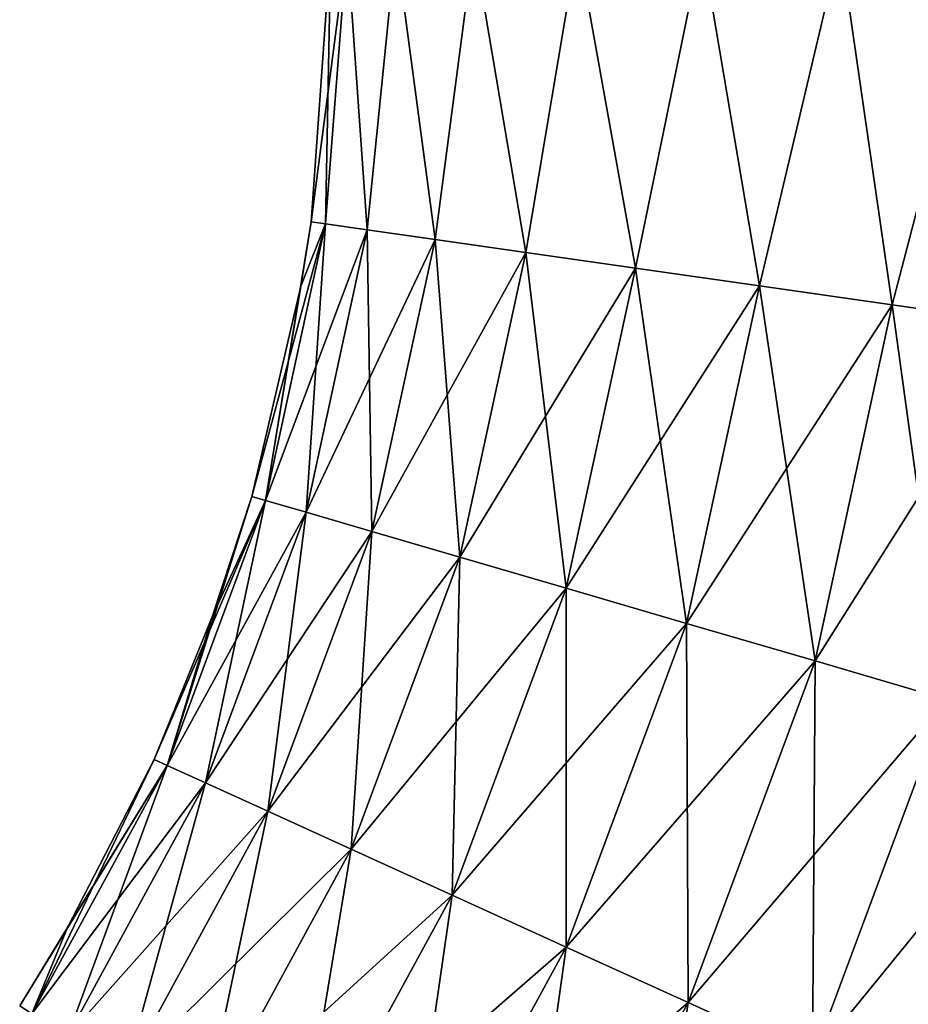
# Model space of a CAD drawing. Header units: inches. Extents: x -4.64 to 4.64, y -1.42 to 0.49.
# Tile 526 of 608: x 4.35 to 4.43, y -1.1 to -1.01. Entities that reach past the tile are written whole.
import ezdxf

# ---------------------------------------------------------------- set-up
doc = ezdxf.new("R2010")
doc.units = ezdxf.units.IN
doc.header["$LTSCALE"] = 65.185185
doc.header["$MEASUREMENT"] = 0
for name, color, linetype in [('334', 7, 'CONTINUOUS'), ('335', 7, 'CONTINUOUS'), ('56', 7, 'CONTINUOUS'), ('57', 7, 'CONTINUOUS')]:
    doc.layers.add(name, color=color, linetype=linetype)

msp = doc.modelspace()

# ---------------------------------------------------------------- linework, layer by layer
at = {"layer": '334', "color": 7, "linetype": 'CONTINUOUS', "true_color": 0xa2afbf}
for points in [[(4.377892, -1.032146, -8.250477), (4.376616, -1.031965, -8.23821), (4.379864, -1.007, -8.251339), (4.377892, -1.032146, -8.250477)], [(4.379864, -1.007, -8.251339), (4.376616, -1.031965, -8.23821), (4.378385, -1.007, -8.23821), (4.379864, -1.007, -8.251339)], [(4.381665, -1.032684, -8.262207), (4.377892, -1.032146, -8.250477), (4.379864, -1.007, -8.251339), (4.381665, -1.032684, -8.262207)], [(4.384228, -1.007, -8.263809), (4.381665, -1.032684, -8.262207), (4.379864, -1.007, -8.251339), (4.384228, -1.007, -8.263809)], [(4.387771, -1.033554, -8.272889), (4.381665, -1.032684, -8.262207), (4.384228, -1.007, -8.263809), (4.387771, -1.033554, -8.272889)], [(4.391257, -1.007, -8.274996), (4.387771, -1.033554, -8.272889), (4.384228, -1.007, -8.263809), (4.391257, -1.007, -8.274996)], [(4.395942, -1.034718, -8.282056), (4.387771, -1.033554, -8.272889), (4.391257, -1.007, -8.274996), (4.395942, -1.034718, -8.282056)], [(4.400599, -1.007, -8.284338), (4.395942, -1.034718, -8.282056), (4.391257, -1.007, -8.274996), (4.400599, -1.007, -8.284338)], [(4.405821, -1.036125, -8.289305), (4.395942, -1.034718, -8.282056), (4.400599, -1.007, -8.284338), (4.405821, -1.036125, -8.289305)], [(4.411786, -1.007, -8.291367), (4.405821, -1.036125, -8.289305), (4.400599, -1.007, -8.284338), (4.411786, -1.007, -8.291367)], [(4.416976, -1.037715, -8.294322), (4.405821, -1.036125, -8.289305), (4.411786, -1.007, -8.291367), (4.416976, -1.037715, -8.294322)], [(4.424256, -1.007, -8.295731), (4.416976, -1.037715, -8.294322), (4.411786, -1.007, -8.291367), (4.424256, -1.007, -8.295731)], [(4.42892, -1.039416, -8.296887), (4.416976, -1.037715, -8.294322), (4.424256, -1.007, -8.295731), (4.42892, -1.039416, -8.296887)], [(4.437385, -1.007, -8.29721), (4.42892, -1.039416, -8.296887), (4.424256, -1.007, -8.295731), (4.437385, -1.007, -8.29721)], [(4.441131, -1.041156, -8.296887), (4.42892, -1.039416, -8.296887), (4.437385, -1.007, -8.29721), (4.441131, -1.041156, -8.296887)], [(4.376616, -1.031965, -8.23821), (4.377892, -1.032146, -8.250477), (4.375696, -1.037736, -8.23821), (4.376616, -1.031965, -8.23821)], [(4.37251, -1.057034, -8.250477), (4.371272, -1.056673, -8.23821), (4.377892, -1.032146, -8.250477), (4.37251, -1.057034, -8.250477)], [(4.377892, -1.032146, -8.250477), (4.371272, -1.056673, -8.23821), (4.375696, -1.037736, -8.23821), (4.377892, -1.032146, -8.250477)], [(4.381665, -1.032684, -8.262207), (4.37251, -1.057034, -8.250477), (4.377892, -1.032146, -8.250477), (4.381665, -1.032684, -8.262207)], [(4.376168, -1.058104, -8.262207), (4.37251, -1.057034, -8.250477), (4.381665, -1.032684, -8.262207), (4.376168, -1.058104, -8.262207)], [(4.387771, -1.033554, -8.272889), (4.376168, -1.058104, -8.262207), (4.381665, -1.032684, -8.262207), (4.387771, -1.033554, -8.272889)], [(4.382087, -1.059835, -8.272889), (4.376168, -1.058104, -8.262207), (4.387771, -1.033554, -8.272889), (4.382087, -1.059835, -8.272889)], [(4.395942, -1.034718, -8.282056), (4.382087, -1.059835, -8.272889), (4.387771, -1.033554, -8.272889), (4.395942, -1.034718, -8.282056)], [(4.390009, -1.062151, -8.282056), (4.382087, -1.059835, -8.272889), (4.395942, -1.034718, -8.282056), (4.390009, -1.062151, -8.282056)], [(4.405821, -1.036125, -8.289305), (4.390009, -1.062151, -8.282056), (4.395942, -1.034718, -8.282056), (4.405821, -1.036125, -8.289305)], [(4.399587, -1.064951, -8.289305), (4.390009, -1.062151, -8.282056), (4.405821, -1.036125, -8.289305), (4.399587, -1.064951, -8.289305)], [(4.416976, -1.037715, -8.294322), (4.399587, -1.064951, -8.289305), (4.405821, -1.036125, -8.289305), (4.416976, -1.037715, -8.294322)], [(4.410402, -1.068114, -8.294322), (4.399587, -1.064951, -8.289305), (4.416976, -1.037715, -8.294322), (4.410402, -1.068114, -8.294322)], [(4.42892, -1.039416, -8.296887), (4.410402, -1.068114, -8.294322), (4.416976, -1.037715, -8.294322), (4.42892, -1.039416, -8.296887)], [(4.421982, -1.071499, -8.296887), (4.410402, -1.068114, -8.294322), (4.42892, -1.039416, -8.296887), (4.421982, -1.071499, -8.296887)], [(4.441131, -1.041156, -8.296887), (4.421982, -1.071499, -8.296887), (4.42892, -1.039416, -8.296887), (4.441131, -1.041156, -8.296887)], [(4.43382, -1.074961, -8.296887), (4.421982, -1.071499, -8.296887), (4.441131, -1.041156, -8.296887), (4.43382, -1.074961, -8.296887)], [(4.371272, -1.056673, -8.23821), (4.37251, -1.057034, -8.250477), (4.367711, -1.067538, -8.23821), (4.371272, -1.056673, -8.23821)], [(4.363637, -1.080902, -8.250477), (4.362463, -1.080367, -8.23821), (4.37251, -1.057034, -8.250477), (4.363637, -1.080902, -8.250477)], [(4.37251, -1.057034, -8.250477), (4.362463, -1.080367, -8.23821), (4.367711, -1.067538, -8.23821), (4.37251, -1.057034, -8.250477)], [(4.376168, -1.058104, -8.262207), (4.363637, -1.080902, -8.250477), (4.37251, -1.057034, -8.250477), (4.376168, -1.058104, -8.262207)], [(4.367105, -1.082482, -8.262207), (4.363637, -1.080902, -8.250477), (4.376168, -1.058104, -8.262207), (4.367105, -1.082482, -8.262207)], [(4.382087, -1.059835, -8.272889), (4.367105, -1.082482, -8.262207), (4.376168, -1.058104, -8.262207), (4.382087, -1.059835, -8.272889)], [(4.372718, -1.085038, -8.272889), (4.367105, -1.082482, -8.262207), (4.382087, -1.059835, -8.272889), (4.372718, -1.085038, -8.272889)], [(4.390009, -1.062151, -8.282056), (4.372718, -1.085038, -8.272889), (4.382087, -1.059835, -8.272889), (4.390009, -1.062151, -8.282056)], [(4.380229, -1.088459, -8.282056), (4.372718, -1.085038, -8.272889), (4.390009, -1.062151, -8.282056), (4.380229, -1.088459, -8.282056)], [(4.399587, -1.064951, -8.289305), (4.380229, -1.088459, -8.282056), (4.390009, -1.062151, -8.282056), (4.399587, -1.064951, -8.289305)], [(4.38931, -1.092595, -8.289305), (4.380229, -1.088459, -8.282056), (4.399587, -1.064951, -8.289305), (4.38931, -1.092595, -8.289305)], [(4.410402, -1.068114, -8.294322), (4.38931, -1.092595, -8.289305), (4.399587, -1.064951, -8.289305), (4.410402, -1.068114, -8.294322)], [(4.399564, -1.097266, -8.294322), (4.38931, -1.092595, -8.289305), (4.410402, -1.068114, -8.294322), (4.399564, -1.097266, -8.294322)], [(4.421982, -1.071499, -8.296887), (4.399564, -1.097266, -8.294322), (4.410402, -1.068114, -8.294322), (4.421982, -1.071499, -8.296887)], [(4.410544, -1.102267, -8.296887), (4.399564, -1.097266, -8.294322), (4.421982, -1.071499, -8.296887), (4.410544, -1.102267, -8.296887)], [(4.43382, -1.074961, -8.296887), (4.410544, -1.102267, -8.296887), (4.421982, -1.071499, -8.296887), (4.43382, -1.074961, -8.296887)], [(4.421768, -1.10738, -8.296887), (4.410544, -1.102267, -8.296887), (4.43382, -1.074961, -8.296887), (4.421768, -1.10738, -8.296887)], [(4.4454, -1.078347, -8.294322), (4.421768, -1.10738, -8.296887), (4.43382, -1.074961, -8.296887), (4.4454, -1.078347, -8.294322)], [(4.432748, -1.112381, -8.294322), (4.421768, -1.10738, -8.296887), (4.4454, -1.078347, -8.294322), (4.432748, -1.112381, -8.294322)], [(4.362463, -1.080367, -8.23821), (4.363637, -1.080902, -8.250477), (4.354671, -1.0955, -8.23821), (4.362463, -1.080367, -8.23821)], [(4.351454, -1.103262, -8.250477), (4.350369, -1.102566, -8.23821), (4.363637, -1.080902, -8.250477), (4.351454, -1.103262, -8.250477)], [(4.363637, -1.080902, -8.250477), (4.350369, -1.102566, -8.23821), (4.354671, -1.0955, -8.23821), (4.363637, -1.080902, -8.250477)], [(4.367105, -1.082482, -8.262207), (4.351454, -1.103262, -8.250477), (4.363637, -1.080902, -8.250477), (4.367105, -1.082482, -8.262207)], [(4.354662, -1.10532, -8.262207), (4.351454, -1.103262, -8.250477), (4.367105, -1.082482, -8.262207), (4.354662, -1.10532, -8.262207)], [(4.372718, -1.085038, -8.272889), (4.354662, -1.10532, -8.262207), (4.367105, -1.082482, -8.262207), (4.372718, -1.085038, -8.272889)], [(4.359853, -1.10865, -8.272889), (4.354662, -1.10532, -8.262207), (4.372718, -1.085038, -8.272889), (4.359853, -1.10865, -8.272889)], [(4.380229, -1.088459, -8.282056), (4.359853, -1.10865, -8.272889), (4.372718, -1.085038, -8.272889), (4.380229, -1.088459, -8.282056)], [(4.3668, -1.113106, -8.282056), (4.359853, -1.10865, -8.272889), (4.380229, -1.088459, -8.282056), (4.3668, -1.113106, -8.282056)], [(4.38931, -1.092595, -8.289305), (4.3668, -1.113106, -8.282056), (4.380229, -1.088459, -8.282056), (4.38931, -1.092595, -8.289305)], [(4.375199, -1.118493, -8.289305), (4.3668, -1.113106, -8.282056), (4.38931, -1.092595, -8.289305), (4.375199, -1.118493, -8.289305)], [(4.399564, -1.097266, -8.294322), (4.375199, -1.118493, -8.289305), (4.38931, -1.092595, -8.289305), (4.399564, -1.097266, -8.294322)], [(4.384684, -1.124577, -8.294322), (4.375199, -1.118493, -8.289305), (4.399564, -1.097266, -8.294322), (4.384684, -1.124577, -8.294322)], [(4.410544, -1.102267, -8.296887), (4.384684, -1.124577, -8.294322), (4.399564, -1.097266, -8.294322), (4.410544, -1.102267, -8.296887)], [(4.394839, -1.131091, -8.296887), (4.384684, -1.124577, -8.294322), (4.410544, -1.102267, -8.296887), (4.394839, -1.131091, -8.296887)], [(4.421768, -1.10738, -8.296887), (4.394839, -1.131091, -8.296887), (4.410544, -1.102267, -8.296887), (4.421768, -1.10738, -8.296887)]]:
    msp.add_3dface(points, dxfattribs=at)
at = {"layer": '335', "color": 7, "linetype": 'CONTINUOUS', "true_color": 0xa2afbf}
for points in [[(4.378385, -1.007, -8.23821), (4.376616, -1.031965, -8.23821), (4.377892, -1.032146, -8.225943), (4.378385, -1.007, -8.23821)], [(4.378385, -1.007, -8.23821), (4.377892, -1.032146, -8.225943), (4.379864, -1.007, -8.225081), (4.378385, -1.007, -8.23821)], [(4.377892, -1.032146, -8.225943), (4.381665, -1.032684, -8.214213), (4.379864, -1.007, -8.225081), (4.377892, -1.032146, -8.225943)], [(4.379864, -1.007, -8.225081), (4.381665, -1.032684, -8.214213), (4.384228, -1.007, -8.212611), (4.379864, -1.007, -8.225081)], [(4.381665, -1.032684, -8.214213), (4.387771, -1.033554, -8.203531), (4.384228, -1.007, -8.212611), (4.381665, -1.032684, -8.214213)], [(4.384228, -1.007, -8.212611), (4.387771, -1.033554, -8.203531), (4.391257, -1.007, -8.201424), (4.384228, -1.007, -8.212611)], [(4.387771, -1.033554, -8.203531), (4.395942, -1.034718, -8.194364), (4.391257, -1.007, -8.201424), (4.387771, -1.033554, -8.203531)], [(4.391257, -1.007, -8.201424), (4.395942, -1.034718, -8.194364), (4.400599, -1.007, -8.192082), (4.391257, -1.007, -8.201424)], [(4.395942, -1.034718, -8.194364), (4.405821, -1.036125, -8.187115), (4.400599, -1.007, -8.192082), (4.395942, -1.034718, -8.194364)], [(4.400599, -1.007, -8.192082), (4.405821, -1.036125, -8.187115), (4.411786, -1.007, -8.185053), (4.400599, -1.007, -8.192082)], [(4.405821, -1.036125, -8.187115), (4.416976, -1.037715, -8.182098), (4.411786, -1.007, -8.185053), (4.405821, -1.036125, -8.187115)], [(4.411786, -1.007, -8.185053), (4.416976, -1.037715, -8.182098), (4.424256, -1.007, -8.180689), (4.411786, -1.007, -8.185053)], [(4.416976, -1.037715, -8.182098), (4.42892, -1.039416, -8.179533), (4.424256, -1.007, -8.180689), (4.416976, -1.037715, -8.182098)], [(4.424256, -1.007, -8.180689), (4.42892, -1.039416, -8.179533), (4.437385, -1.007, -8.17921), (4.424256, -1.007, -8.180689)], [(4.42892, -1.039416, -8.179533), (4.441131, -1.041156, -8.179533), (4.437385, -1.007, -8.17921), (4.42892, -1.039416, -8.179533)], [(4.376616, -1.031965, -8.23821), (4.375696, -1.037736, -8.23821), (4.37251, -1.057034, -8.225943), (4.376616, -1.031965, -8.23821)], [(4.376616, -1.031965, -8.23821), (4.37251, -1.057034, -8.225943), (4.377892, -1.032146, -8.225943), (4.376616, -1.031965, -8.23821)], [(4.37251, -1.057034, -8.225943), (4.376168, -1.058104, -8.214213), (4.377892, -1.032146, -8.225943), (4.37251, -1.057034, -8.225943)], [(4.377892, -1.032146, -8.225943), (4.376168, -1.058104, -8.214213), (4.381665, -1.032684, -8.214213), (4.377892, -1.032146, -8.225943)], [(4.376168, -1.058104, -8.214213), (4.382087, -1.059835, -8.203531), (4.381665, -1.032684, -8.214213), (4.376168, -1.058104, -8.214213)], [(4.381665, -1.032684, -8.214213), (4.382087, -1.059835, -8.203531), (4.387771, -1.033554, -8.203531), (4.381665, -1.032684, -8.214213)], [(4.382087, -1.059835, -8.203531), (4.390009, -1.062151, -8.194364), (4.387771, -1.033554, -8.203531), (4.382087, -1.059835, -8.203531)], [(4.387771, -1.033554, -8.203531), (4.390009, -1.062151, -8.194364), (4.395942, -1.034718, -8.194364), (4.387771, -1.033554, -8.203531)], [(4.390009, -1.062151, -8.194364), (4.399587, -1.064951, -8.187115), (4.395942, -1.034718, -8.194364), (4.390009, -1.062151, -8.194364)], [(4.395942, -1.034718, -8.194364), (4.399587, -1.064951, -8.187115), (4.405821, -1.036125, -8.187115), (4.395942, -1.034718, -8.194364)], [(4.399587, -1.064951, -8.187115), (4.410402, -1.068114, -8.182098), (4.405821, -1.036125, -8.187115), (4.399587, -1.064951, -8.187115)], [(4.405821, -1.036125, -8.187115), (4.410402, -1.068114, -8.182098), (4.416976, -1.037715, -8.182098), (4.405821, -1.036125, -8.187115)], [(4.375696, -1.037736, -8.23821), (4.371272, -1.056673, -8.23821), (4.37251, -1.057034, -8.225943), (4.375696, -1.037736, -8.23821)], [(4.410402, -1.068114, -8.182098), (4.421982, -1.071499, -8.179533), (4.416976, -1.037715, -8.182098), (4.410402, -1.068114, -8.182098)], [(4.416976, -1.037715, -8.182098), (4.421982, -1.071499, -8.179533), (4.42892, -1.039416, -8.179533), (4.416976, -1.037715, -8.182098)], [(4.421982, -1.071499, -8.179533), (4.43382, -1.074961, -8.179533), (4.42892, -1.039416, -8.179533), (4.421982, -1.071499, -8.179533)], [(4.42892, -1.039416, -8.179533), (4.43382, -1.074961, -8.179533), (4.441131, -1.041156, -8.179533), (4.42892, -1.039416, -8.179533)], [(4.371272, -1.056673, -8.23821), (4.367711, -1.067538, -8.23821), (4.363637, -1.080902, -8.225943), (4.371272, -1.056673, -8.23821)], [(4.371272, -1.056673, -8.23821), (4.363637, -1.080902, -8.225943), (4.37251, -1.057034, -8.225943), (4.371272, -1.056673, -8.23821)], [(4.363637, -1.080902, -8.225943), (4.367105, -1.082482, -8.214213), (4.37251, -1.057034, -8.225943), (4.363637, -1.080902, -8.225943)], [(4.37251, -1.057034, -8.225943), (4.367105, -1.082482, -8.214213), (4.376168, -1.058104, -8.214213), (4.37251, -1.057034, -8.225943)], [(4.367105, -1.082482, -8.214213), (4.372718, -1.085038, -8.203531), (4.376168, -1.058104, -8.214213), (4.367105, -1.082482, -8.214213)], [(4.376168, -1.058104, -8.214213), (4.372718, -1.085038, -8.203531), (4.382087, -1.059835, -8.203531), (4.376168, -1.058104, -8.214213)], [(4.372718, -1.085038, -8.203531), (4.380229, -1.088459, -8.194364), (4.382087, -1.059835, -8.203531), (4.372718, -1.085038, -8.203531)], [(4.382087, -1.059835, -8.203531), (4.380229, -1.088459, -8.194364), (4.390009, -1.062151, -8.194364), (4.382087, -1.059835, -8.203531)], [(4.380229, -1.088459, -8.194364), (4.38931, -1.092595, -8.187115), (4.390009, -1.062151, -8.194364), (4.380229, -1.088459, -8.194364)], [(4.390009, -1.062151, -8.194364), (4.38931, -1.092595, -8.187115), (4.399587, -1.064951, -8.187115), (4.390009, -1.062151, -8.194364)], [(4.38931, -1.092595, -8.187115), (4.399564, -1.097266, -8.182098), (4.399587, -1.064951, -8.187115), (4.38931, -1.092595, -8.187115)], [(4.399587, -1.064951, -8.187115), (4.399564, -1.097266, -8.182098), (4.410402, -1.068114, -8.182098), (4.399587, -1.064951, -8.187115)], [(4.367711, -1.067538, -8.23821), (4.362463, -1.080367, -8.23821), (4.363637, -1.080902, -8.225943), (4.367711, -1.067538, -8.23821)], [(4.399564, -1.097266, -8.182098), (4.410544, -1.102267, -8.179533), (4.410402, -1.068114, -8.182098), (4.399564, -1.097266, -8.182098)], [(4.410402, -1.068114, -8.182098), (4.410544, -1.102267, -8.179533), (4.421982, -1.071499, -8.179533), (4.410402, -1.068114, -8.182098)], [(4.410544, -1.102267, -8.179533), (4.421768, -1.10738, -8.179533), (4.421982, -1.071499, -8.179533), (4.410544, -1.102267, -8.179533)], [(4.421982, -1.071499, -8.179533), (4.421768, -1.10738, -8.179533), (4.43382, -1.074961, -8.179533), (4.421982, -1.071499, -8.179533)], [(4.421768, -1.10738, -8.179533), (4.432748, -1.112381, -8.182098), (4.43382, -1.074961, -8.179533), (4.421768, -1.10738, -8.179533)], [(4.362463, -1.080367, -8.23821), (4.354671, -1.0955, -8.23821), (4.351454, -1.103262, -8.225943), (4.362463, -1.080367, -8.23821)], [(4.362463, -1.080367, -8.23821), (4.351454, -1.103262, -8.225943), (4.363637, -1.080902, -8.225943), (4.362463, -1.080367, -8.23821)], [(4.351454, -1.103262, -8.225943), (4.354662, -1.10532, -8.214213), (4.363637, -1.080902, -8.225943), (4.351454, -1.103262, -8.225943)], [(4.363637, -1.080902, -8.225943), (4.354662, -1.10532, -8.214213), (4.367105, -1.082482, -8.214213), (4.363637, -1.080902, -8.225943)], [(4.354662, -1.10532, -8.214213), (4.359853, -1.10865, -8.203531), (4.367105, -1.082482, -8.214213), (4.354662, -1.10532, -8.214213)], [(4.367105, -1.082482, -8.214213), (4.359853, -1.10865, -8.203531), (4.372718, -1.085038, -8.203531), (4.367105, -1.082482, -8.214213)], [(4.359853, -1.10865, -8.203531), (4.3668, -1.113106, -8.194364), (4.372718, -1.085038, -8.203531), (4.359853, -1.10865, -8.203531)], [(4.372718, -1.085038, -8.203531), (4.3668, -1.113106, -8.194364), (4.380229, -1.088459, -8.194364), (4.372718, -1.085038, -8.203531)], [(4.3668, -1.113106, -8.194364), (4.375199, -1.118493, -8.187115), (4.380229, -1.088459, -8.194364), (4.3668, -1.113106, -8.194364)], [(4.380229, -1.088459, -8.194364), (4.375199, -1.118493, -8.187115), (4.38931, -1.092595, -8.187115), (4.380229, -1.088459, -8.194364)], [(4.375199, -1.118493, -8.187115), (4.384684, -1.124577, -8.182098), (4.38931, -1.092595, -8.187115), (4.375199, -1.118493, -8.187115)], [(4.38931, -1.092595, -8.187115), (4.384684, -1.124577, -8.182098), (4.399564, -1.097266, -8.182098), (4.38931, -1.092595, -8.187115)], [(4.354671, -1.0955, -8.23821), (4.350369, -1.102566, -8.23821), (4.351454, -1.103262, -8.225943), (4.354671, -1.0955, -8.23821)], [(4.384684, -1.124577, -8.182098), (4.394839, -1.131091, -8.179533), (4.399564, -1.097266, -8.182098), (4.384684, -1.124577, -8.182098)], [(4.399564, -1.097266, -8.182098), (4.394839, -1.131091, -8.179533), (4.410544, -1.102267, -8.179533), (4.399564, -1.097266, -8.182098)], [(4.394839, -1.131091, -8.179533), (4.405221, -1.137751, -8.179533), (4.410544, -1.102267, -8.179533), (4.394839, -1.131091, -8.179533)], [(4.410544, -1.102267, -8.179533), (4.405221, -1.137751, -8.179533), (4.421768, -1.10738, -8.179533), (4.410544, -1.102267, -8.179533)]]:
    msp.add_3dface(points, dxfattribs=at)
at = {"layer": '56', "color": 7, "linetype": 'CONTINUOUS', "true_color": 0xa2afbf}
for points in [[(4.376616, -1.031965, 8.23821), (4.377892, -1.032146, 8.250477), (4.378385, -1.007, 8.23821), (4.376616, -1.031965, 8.23821)], [(4.377892, -1.032146, 8.250477), (4.381665, -1.032684, 8.262207), (4.379864, -1.007, 8.251339), (4.377892, -1.032146, 8.250477)], [(4.378385, -1.007, 8.23821), (4.377892, -1.032146, 8.250477), (4.379864, -1.007, 8.251339), (4.378385, -1.007, 8.23821)], [(4.379864, -1.007, 8.251339), (4.381665, -1.032684, 8.262207), (4.384228, -1.007, 8.263809), (4.379864, -1.007, 8.251339)], [(4.381665, -1.032684, 8.262207), (4.387771, -1.033554, 8.272889), (4.384228, -1.007, 8.263809), (4.381665, -1.032684, 8.262207)], [(4.384228, -1.007, 8.263809), (4.387771, -1.033554, 8.272889), (4.391257, -1.007, 8.274996), (4.384228, -1.007, 8.263809)], [(4.387771, -1.033554, 8.272889), (4.395942, -1.034718, 8.282056), (4.391257, -1.007, 8.274996), (4.387771, -1.033554, 8.272889)], [(4.391257, -1.007, 8.274996), (4.395942, -1.034718, 8.282056), (4.400599, -1.007, 8.284338), (4.391257, -1.007, 8.274996)], [(4.395942, -1.034718, 8.282056), (4.405821, -1.036125, 8.289305), (4.400599, -1.007, 8.284338), (4.395942, -1.034718, 8.282056)], [(4.400599, -1.007, 8.284338), (4.405821, -1.036125, 8.289305), (4.411786, -1.007, 8.291367), (4.400599, -1.007, 8.284338)], [(4.405821, -1.036125, 8.289305), (4.416976, -1.037715, 8.294322), (4.411786, -1.007, 8.291367), (4.405821, -1.036125, 8.289305)], [(4.411786, -1.007, 8.291367), (4.416976, -1.037715, 8.294322), (4.424256, -1.007, 8.295731), (4.411786, -1.007, 8.291367)], [(4.416976, -1.037715, 8.294322), (4.42892, -1.039416, 8.296887), (4.424256, -1.007, 8.295731), (4.416976, -1.037715, 8.294322)], [(4.424256, -1.007, 8.295731), (4.42892, -1.039416, 8.296887), (4.437385, -1.007, 8.29721), (4.424256, -1.007, 8.295731)], [(4.42892, -1.039416, 8.296887), (4.441131, -1.041156, 8.296887), (4.437385, -1.007, 8.29721), (4.42892, -1.039416, 8.296887)], [(4.375696, -1.037736, 8.23821), (4.37251, -1.057034, 8.250477), (4.376616, -1.031965, 8.23821), (4.375696, -1.037736, 8.23821)], [(4.376616, -1.031965, 8.23821), (4.37251, -1.057034, 8.250477), (4.377892, -1.032146, 8.250477), (4.376616, -1.031965, 8.23821)], [(4.37251, -1.057034, 8.250477), (4.376168, -1.058104, 8.262207), (4.377892, -1.032146, 8.250477), (4.37251, -1.057034, 8.250477)], [(4.377892, -1.032146, 8.250477), (4.376168, -1.058104, 8.262207), (4.381665, -1.032684, 8.262207), (4.377892, -1.032146, 8.250477)], [(4.376168, -1.058104, 8.262207), (4.382087, -1.059835, 8.272889), (4.381665, -1.032684, 8.262207), (4.376168, -1.058104, 8.262207)], [(4.381665, -1.032684, 8.262207), (4.382087, -1.059835, 8.272889), (4.387771, -1.033554, 8.272889), (4.381665, -1.032684, 8.262207)], [(4.382087, -1.059835, 8.272889), (4.390009, -1.062151, 8.282056), (4.387771, -1.033554, 8.272889), (4.382087, -1.059835, 8.272889)], [(4.387771, -1.033554, 8.272889), (4.390009, -1.062151, 8.282056), (4.395942, -1.034718, 8.282056), (4.387771, -1.033554, 8.272889)], [(4.390009, -1.062151, 8.282056), (4.399587, -1.064951, 8.289305), (4.395942, -1.034718, 8.282056), (4.390009, -1.062151, 8.282056)], [(4.395942, -1.034718, 8.282056), (4.399587, -1.064951, 8.289305), (4.405821, -1.036125, 8.289305), (4.395942, -1.034718, 8.282056)], [(4.399587, -1.064951, 8.289305), (4.410402, -1.068114, 8.294322), (4.405821, -1.036125, 8.289305), (4.399587, -1.064951, 8.289305)], [(4.405821, -1.036125, 8.289305), (4.410402, -1.068114, 8.294322), (4.416976, -1.037715, 8.294322), (4.405821, -1.036125, 8.289305)], [(4.371272, -1.056673, 8.23821), (4.37251, -1.057034, 8.250477), (4.375696, -1.037736, 8.23821), (4.371272, -1.056673, 8.23821)], [(4.410402, -1.068114, 8.294322), (4.421982, -1.071499, 8.296887), (4.416976, -1.037715, 8.294322), (4.410402, -1.068114, 8.294322)], [(4.416976, -1.037715, 8.294322), (4.421982, -1.071499, 8.296887), (4.42892, -1.039416, 8.296887), (4.416976, -1.037715, 8.294322)], [(4.421982, -1.071499, 8.296887), (4.43382, -1.074961, 8.296887), (4.42892, -1.039416, 8.296887), (4.421982, -1.071499, 8.296887)], [(4.42892, -1.039416, 8.296887), (4.43382, -1.074961, 8.296887), (4.441131, -1.041156, 8.296887), (4.42892, -1.039416, 8.296887)], [(4.367711, -1.067538, 8.23821), (4.363637, -1.080902, 8.250477), (4.371272, -1.056673, 8.23821), (4.367711, -1.067538, 8.23821)], [(4.371272, -1.056673, 8.23821), (4.363637, -1.080902, 8.250477), (4.37251, -1.057034, 8.250477), (4.371272, -1.056673, 8.23821)], [(4.363637, -1.080902, 8.250477), (4.367105, -1.082482, 8.262207), (4.37251, -1.057034, 8.250477), (4.363637, -1.080902, 8.250477)], [(4.37251, -1.057034, 8.250477), (4.367105, -1.082482, 8.262207), (4.376168, -1.058104, 8.262207), (4.37251, -1.057034, 8.250477)], [(4.367105, -1.082482, 8.262207), (4.372718, -1.085038, 8.272889), (4.376168, -1.058104, 8.262207), (4.367105, -1.082482, 8.262207)], [(4.376168, -1.058104, 8.262207), (4.372718, -1.085038, 8.272889), (4.382087, -1.059835, 8.272889), (4.376168, -1.058104, 8.262207)], [(4.372718, -1.085038, 8.272889), (4.380229, -1.088459, 8.282056), (4.382087, -1.059835, 8.272889), (4.372718, -1.085038, 8.272889)], [(4.382087, -1.059835, 8.272889), (4.380229, -1.088459, 8.282056), (4.390009, -1.062151, 8.282056), (4.382087, -1.059835, 8.272889)], [(4.380229, -1.088459, 8.282056), (4.38931, -1.092595, 8.289305), (4.390009, -1.062151, 8.282056), (4.380229, -1.088459, 8.282056)], [(4.390009, -1.062151, 8.282056), (4.38931, -1.092595, 8.289305), (4.399587, -1.064951, 8.289305), (4.390009, -1.062151, 8.282056)], [(4.38931, -1.092595, 8.289305), (4.399564, -1.097266, 8.294322), (4.399587, -1.064951, 8.289305), (4.38931, -1.092595, 8.289305)], [(4.399587, -1.064951, 8.289305), (4.399564, -1.097266, 8.294322), (4.410402, -1.068114, 8.294322), (4.399587, -1.064951, 8.289305)], [(4.362463, -1.080367, 8.23821), (4.363637, -1.080902, 8.250477), (4.367711, -1.067538, 8.23821), (4.362463, -1.080367, 8.23821)], [(4.399564, -1.097266, 8.294322), (4.410544, -1.102267, 8.296887), (4.410402, -1.068114, 8.294322), (4.399564, -1.097266, 8.294322)], [(4.410402, -1.068114, 8.294322), (4.410544, -1.102267, 8.296887), (4.421982, -1.071499, 8.296887), (4.410402, -1.068114, 8.294322)], [(4.410544, -1.102267, 8.296887), (4.421768, -1.10738, 8.296887), (4.421982, -1.071499, 8.296887), (4.410544, -1.102267, 8.296887)], [(4.421982, -1.071499, 8.296887), (4.421768, -1.10738, 8.296887), (4.43382, -1.074961, 8.296887), (4.421982, -1.071499, 8.296887)], [(4.421768, -1.10738, 8.296887), (4.432748, -1.112381, 8.294322), (4.43382, -1.074961, 8.296887), (4.421768, -1.10738, 8.296887)], [(4.354671, -1.0955, 8.23821), (4.351454, -1.103262, 8.250477), (4.362463, -1.080367, 8.23821), (4.354671, -1.0955, 8.23821)], [(4.362463, -1.080367, 8.23821), (4.351454, -1.103262, 8.250477), (4.363637, -1.080902, 8.250477), (4.362463, -1.080367, 8.23821)], [(4.351454, -1.103262, 8.250477), (4.354662, -1.10532, 8.262207), (4.363637, -1.080902, 8.250477), (4.351454, -1.103262, 8.250477)], [(4.363637, -1.080902, 8.250477), (4.354662, -1.10532, 8.262207), (4.367105, -1.082482, 8.262207), (4.363637, -1.080902, 8.250477)], [(4.354662, -1.10532, 8.262207), (4.359853, -1.10865, 8.272889), (4.367105, -1.082482, 8.262207), (4.354662, -1.10532, 8.262207)], [(4.367105, -1.082482, 8.262207), (4.359853, -1.10865, 8.272889), (4.372718, -1.085038, 8.272889), (4.367105, -1.082482, 8.262207)], [(4.359853, -1.10865, 8.272889), (4.3668, -1.113106, 8.282056), (4.372718, -1.085038, 8.272889), (4.359853, -1.10865, 8.272889)], [(4.372718, -1.085038, 8.272889), (4.3668, -1.113106, 8.282056), (4.380229, -1.088459, 8.282056), (4.372718, -1.085038, 8.272889)], [(4.3668, -1.113106, 8.282056), (4.375199, -1.118493, 8.289305), (4.380229, -1.088459, 8.282056), (4.3668, -1.113106, 8.282056)], [(4.380229, -1.088459, 8.282056), (4.375199, -1.118493, 8.289305), (4.38931, -1.092595, 8.289305), (4.380229, -1.088459, 8.282056)], [(4.375199, -1.118493, 8.289305), (4.384684, -1.124577, 8.294322), (4.38931, -1.092595, 8.289305), (4.375199, -1.118493, 8.289305)], [(4.38931, -1.092595, 8.289305), (4.384684, -1.124577, 8.294322), (4.399564, -1.097266, 8.294322), (4.38931, -1.092595, 8.289305)], [(4.350369, -1.102566, 8.23821), (4.351454, -1.103262, 8.250477), (4.354671, -1.0955, 8.23821), (4.350369, -1.102566, 8.23821)], [(4.384684, -1.124577, 8.294322), (4.394839, -1.131091, 8.296887), (4.399564, -1.097266, 8.294322), (4.384684, -1.124577, 8.294322)], [(4.399564, -1.097266, 8.294322), (4.394839, -1.131091, 8.296887), (4.410544, -1.102267, 8.296887), (4.399564, -1.097266, 8.294322)], [(4.394839, -1.131091, 8.296887), (4.405221, -1.137751, 8.296887), (4.410544, -1.102267, 8.296887), (4.394839, -1.131091, 8.296887)], [(4.410544, -1.102267, 8.296887), (4.405221, -1.137751, 8.296887), (4.421768, -1.10738, 8.296887), (4.410544, -1.102267, 8.296887)]]:
    msp.add_3dface(points, dxfattribs=at)
at = {"layer": '57', "color": 7, "linetype": 'CONTINUOUS', "true_color": 0xa2afbf}
for points in [[(4.376616, -1.031965, 8.23821), (4.378385, -1.007, 8.23821), (4.379864, -1.007, 8.225081), (4.376616, -1.031965, 8.23821)], [(4.377892, -1.032146, 8.225943), (4.376616, -1.031965, 8.23821), (4.379864, -1.007, 8.225081), (4.377892, -1.032146, 8.225943)], [(4.381665, -1.032684, 8.214213), (4.377892, -1.032146, 8.225943), (4.379864, -1.007, 8.225081), (4.381665, -1.032684, 8.214213)], [(4.384228, -1.007, 8.212611), (4.381665, -1.032684, 8.214213), (4.379864, -1.007, 8.225081), (4.384228, -1.007, 8.212611)], [(4.387771, -1.033554, 8.203531), (4.381665, -1.032684, 8.214213), (4.384228, -1.007, 8.212611), (4.387771, -1.033554, 8.203531)], [(4.391257, -1.007, 8.201424), (4.387771, -1.033554, 8.203531), (4.384228, -1.007, 8.212611), (4.391257, -1.007, 8.201424)], [(4.395942, -1.034718, 8.194364), (4.387771, -1.033554, 8.203531), (4.391257, -1.007, 8.201424), (4.395942, -1.034718, 8.194364)], [(4.400599, -1.007, 8.192082), (4.395942, -1.034718, 8.194364), (4.391257, -1.007, 8.201424), (4.400599, -1.007, 8.192082)], [(4.405821, -1.036125, 8.187115), (4.395942, -1.034718, 8.194364), (4.400599, -1.007, 8.192082), (4.405821, -1.036125, 8.187115)], [(4.411786, -1.007, 8.185053), (4.405821, -1.036125, 8.187115), (4.400599, -1.007, 8.192082), (4.411786, -1.007, 8.185053)], [(4.416976, -1.037715, 8.182098), (4.405821, -1.036125, 8.187115), (4.411786, -1.007, 8.185053), (4.416976, -1.037715, 8.182098)], [(4.424256, -1.007, 8.180689), (4.416976, -1.037715, 8.182098), (4.411786, -1.007, 8.185053), (4.424256, -1.007, 8.180689)], [(4.42892, -1.039416, 8.179533), (4.416976, -1.037715, 8.182098), (4.424256, -1.007, 8.180689), (4.42892, -1.039416, 8.179533)], [(4.437385, -1.007, 8.17921), (4.42892, -1.039416, 8.179533), (4.424256, -1.007, 8.180689), (4.437385, -1.007, 8.17921)], [(4.441131, -1.041156, 8.179533), (4.42892, -1.039416, 8.179533), (4.437385, -1.007, 8.17921), (4.441131, -1.041156, 8.179533)], [(4.375696, -1.037736, 8.23821), (4.376616, -1.031965, 8.23821), (4.377892, -1.032146, 8.225943), (4.375696, -1.037736, 8.23821)], [(4.371272, -1.056673, 8.23821), (4.375696, -1.037736, 8.23821), (4.377892, -1.032146, 8.225943), (4.371272, -1.056673, 8.23821)], [(4.37251, -1.057034, 8.225943), (4.371272, -1.056673, 8.23821), (4.377892, -1.032146, 8.225943), (4.37251, -1.057034, 8.225943)], [(4.381665, -1.032684, 8.214213), (4.37251, -1.057034, 8.225943), (4.377892, -1.032146, 8.225943), (4.381665, -1.032684, 8.214213)], [(4.376168, -1.058104, 8.214213), (4.37251, -1.057034, 8.225943), (4.381665, -1.032684, 8.214213), (4.376168, -1.058104, 8.214213)], [(4.387771, -1.033554, 8.203531), (4.376168, -1.058104, 8.214213), (4.381665, -1.032684, 8.214213), (4.387771, -1.033554, 8.203531)], [(4.382087, -1.059835, 8.203531), (4.376168, -1.058104, 8.214213), (4.387771, -1.033554, 8.203531), (4.382087, -1.059835, 8.203531)], [(4.395942, -1.034718, 8.194364), (4.382087, -1.059835, 8.203531), (4.387771, -1.033554, 8.203531), (4.395942, -1.034718, 8.194364)], [(4.390009, -1.062151, 8.194364), (4.382087, -1.059835, 8.203531), (4.395942, -1.034718, 8.194364), (4.390009, -1.062151, 8.194364)], [(4.405821, -1.036125, 8.187115), (4.390009, -1.062151, 8.194364), (4.395942, -1.034718, 8.194364), (4.405821, -1.036125, 8.187115)], [(4.399587, -1.064951, 8.187115), (4.390009, -1.062151, 8.194364), (4.405821, -1.036125, 8.187115), (4.399587, -1.064951, 8.187115)], [(4.416976, -1.037715, 8.182098), (4.399587, -1.064951, 8.187115), (4.405821, -1.036125, 8.187115), (4.416976, -1.037715, 8.182098)], [(4.410402, -1.068114, 8.182098), (4.399587, -1.064951, 8.187115), (4.416976, -1.037715, 8.182098), (4.410402, -1.068114, 8.182098)], [(4.42892, -1.039416, 8.179533), (4.410402, -1.068114, 8.182098), (4.416976, -1.037715, 8.182098), (4.42892, -1.039416, 8.179533)], [(4.421982, -1.071499, 8.179533), (4.410402, -1.068114, 8.182098), (4.42892, -1.039416, 8.179533), (4.421982, -1.071499, 8.179533)], [(4.441131, -1.041156, 8.179533), (4.421982, -1.071499, 8.179533), (4.42892, -1.039416, 8.179533), (4.441131, -1.041156, 8.179533)], [(4.43382, -1.074961, 8.179533), (4.421982, -1.071499, 8.179533), (4.441131, -1.041156, 8.179533), (4.43382, -1.074961, 8.179533)], [(4.367711, -1.067538, 8.23821), (4.371272, -1.056673, 8.23821), (4.37251, -1.057034, 8.225943), (4.367711, -1.067538, 8.23821)], [(4.362463, -1.080367, 8.23821), (4.367711, -1.067538, 8.23821), (4.37251, -1.057034, 8.225943), (4.362463, -1.080367, 8.23821)], [(4.363637, -1.080902, 8.225943), (4.362463, -1.080367, 8.23821), (4.37251, -1.057034, 8.225943), (4.363637, -1.080902, 8.225943)], [(4.376168, -1.058104, 8.214213), (4.363637, -1.080902, 8.225943), (4.37251, -1.057034, 8.225943), (4.376168, -1.058104, 8.214213)], [(4.367105, -1.082482, 8.214213), (4.363637, -1.080902, 8.225943), (4.376168, -1.058104, 8.214213), (4.367105, -1.082482, 8.214213)], [(4.382087, -1.059835, 8.203531), (4.367105, -1.082482, 8.214213), (4.376168, -1.058104, 8.214213), (4.382087, -1.059835, 8.203531)], [(4.372718, -1.085038, 8.203531), (4.367105, -1.082482, 8.214213), (4.382087, -1.059835, 8.203531), (4.372718, -1.085038, 8.203531)], [(4.390009, -1.062151, 8.194364), (4.372718, -1.085038, 8.203531), (4.382087, -1.059835, 8.203531), (4.390009, -1.062151, 8.194364)], [(4.380229, -1.088459, 8.194364), (4.372718, -1.085038, 8.203531), (4.390009, -1.062151, 8.194364), (4.380229, -1.088459, 8.194364)], [(4.399587, -1.064951, 8.187115), (4.380229, -1.088459, 8.194364), (4.390009, -1.062151, 8.194364), (4.399587, -1.064951, 8.187115)], [(4.38931, -1.092595, 8.187115), (4.380229, -1.088459, 8.194364), (4.399587, -1.064951, 8.187115), (4.38931, -1.092595, 8.187115)], [(4.410402, -1.068114, 8.182098), (4.38931, -1.092595, 8.187115), (4.399587, -1.064951, 8.187115), (4.410402, -1.068114, 8.182098)], [(4.399564, -1.097266, 8.182098), (4.38931, -1.092595, 8.187115), (4.410402, -1.068114, 8.182098), (4.399564, -1.097266, 8.182098)], [(4.421982, -1.071499, 8.179533), (4.399564, -1.097266, 8.182098), (4.410402, -1.068114, 8.182098), (4.421982, -1.071499, 8.179533)], [(4.410544, -1.102267, 8.179533), (4.399564, -1.097266, 8.182098), (4.421982, -1.071499, 8.179533), (4.410544, -1.102267, 8.179533)], [(4.43382, -1.074961, 8.179533), (4.410544, -1.102267, 8.179533), (4.421982, -1.071499, 8.179533), (4.43382, -1.074961, 8.179533)], [(4.421768, -1.10738, 8.179533), (4.410544, -1.102267, 8.179533), (4.43382, -1.074961, 8.179533), (4.421768, -1.10738, 8.179533)], [(4.4454, -1.078347, 8.182098), (4.421768, -1.10738, 8.179533), (4.43382, -1.074961, 8.179533), (4.4454, -1.078347, 8.182098)], [(4.432748, -1.112381, 8.182098), (4.421768, -1.10738, 8.179533), (4.4454, -1.078347, 8.182098), (4.432748, -1.112381, 8.182098)], [(4.354671, -1.0955, 8.23821), (4.362463, -1.080367, 8.23821), (4.363637, -1.080902, 8.225943), (4.354671, -1.0955, 8.23821)], [(4.350369, -1.102566, 8.23821), (4.354671, -1.0955, 8.23821), (4.363637, -1.080902, 8.225943), (4.350369, -1.102566, 8.23821)], [(4.351454, -1.103262, 8.225943), (4.350369, -1.102566, 8.23821), (4.363637, -1.080902, 8.225943), (4.351454, -1.103262, 8.225943)], [(4.367105, -1.082482, 8.214213), (4.351454, -1.103262, 8.225943), (4.363637, -1.080902, 8.225943), (4.367105, -1.082482, 8.214213)], [(4.354662, -1.10532, 8.214213), (4.351454, -1.103262, 8.225943), (4.367105, -1.082482, 8.214213), (4.354662, -1.10532, 8.214213)], [(4.372718, -1.085038, 8.203531), (4.354662, -1.10532, 8.214213), (4.367105, -1.082482, 8.214213), (4.372718, -1.085038, 8.203531)], [(4.359853, -1.10865, 8.203531), (4.354662, -1.10532, 8.214213), (4.372718, -1.085038, 8.203531), (4.359853, -1.10865, 8.203531)], [(4.380229, -1.088459, 8.194364), (4.359853, -1.10865, 8.203531), (4.372718, -1.085038, 8.203531), (4.380229, -1.088459, 8.194364)], [(4.3668, -1.113106, 8.194364), (4.359853, -1.10865, 8.203531), (4.380229, -1.088459, 8.194364), (4.3668, -1.113106, 8.194364)], [(4.38931, -1.092595, 8.187115), (4.3668, -1.113106, 8.194364), (4.380229, -1.088459, 8.194364), (4.38931, -1.092595, 8.187115)], [(4.375199, -1.118493, 8.187115), (4.3668, -1.113106, 8.194364), (4.38931, -1.092595, 8.187115), (4.375199, -1.118493, 8.187115)], [(4.399564, -1.097266, 8.182098), (4.375199, -1.118493, 8.187115), (4.38931, -1.092595, 8.187115), (4.399564, -1.097266, 8.182098)], [(4.384684, -1.124577, 8.182098), (4.375199, -1.118493, 8.187115), (4.399564, -1.097266, 8.182098), (4.384684, -1.124577, 8.182098)], [(4.410544, -1.102267, 8.179533), (4.384684, -1.124577, 8.182098), (4.399564, -1.097266, 8.182098), (4.410544, -1.102267, 8.179533)], [(4.394839, -1.131091, 8.179533), (4.384684, -1.124577, 8.182098), (4.410544, -1.102267, 8.179533), (4.394839, -1.131091, 8.179533)], [(4.421768, -1.10738, 8.179533), (4.394839, -1.131091, 8.179533), (4.410544, -1.102267, 8.179533), (4.421768, -1.10738, 8.179533)]]:
    msp.add_3dface(points, dxfattribs=at)

doc.saveas('drawing.dxf')
